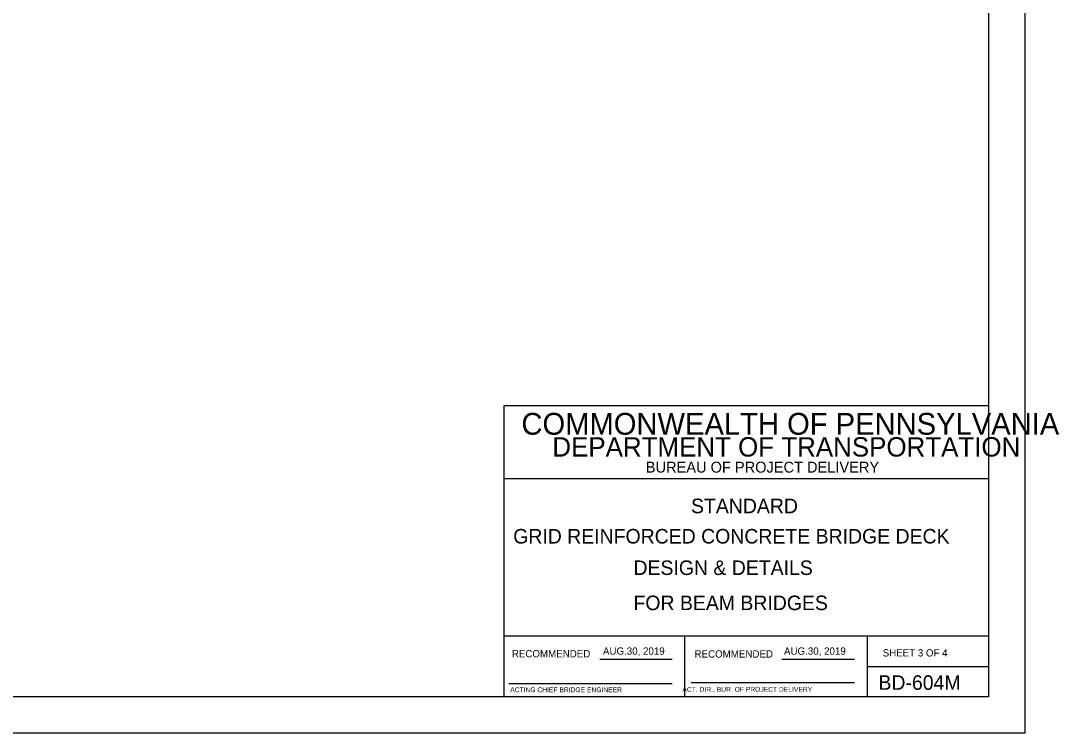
# Model space of a CAD drawing. Extents: x -24512 to -22484, y 4569 to 6351.
# Drawn here: x -23752.2 to -23324.6, y 4569 to 4862.3 of the extents above; entities that cross this region are included whole.
import ezdxf

# ---------------------------------------------------------------- set-up
doc = ezdxf.new("R2010")
doc.units = 0
doc.layers.add('2', color=7, linetype='Continuous')
doc.layers.add('PLT-BNDY', color=7, linetype='Continuous')

msp = doc.modelspace()

# ---------------------------------------------------------------- linework, layer by layer
at = {"layer": '2'}
for p, q in [((-23353.75, 5148.04), (-23353.75, 4584.04)), ((-23353.75, 4703.74), (-23553.25, 4703.74)), ((-23553.25, 4703.74), (-23553.25, 4584.04)), ((-23353.75, 4673.82), (-23553.25, 4673.82)), ((-23353.75, 4608.98), (-23553.25, 4608.98)), ((-23478.75, 4584.04), (-23478.75, 4609.04)), ((-23403.63, 4608.98), (-23403.63, 4584.04)), ((-23513.79, 4599.54), (-23484.02, 4599.54)), ((-23438.79, 4599.54), (-23408.88, 4599.54)), ((-23403.63, 4596.51), (-23353.75, 4596.51)), ((-23551.25, 4589.54), (-23484.02, 4589.54)), ((-23476.13, 4589.92), (-23408.88, 4589.92)), ((-23353.75, 4584.04), (-24137.79, 4584.04))]:
    msp.add_line(p, q, dxfattribs=at)
at = {"layer": 'PLT-BNDY'}
msp.add_lwpolyline([(-24179.75, 5163.04), (-23338.75, 5163.04), (-23338.75, 4569.04), (-24179.75, 4569.04)], close=True, dxfattribs=at)

# ---------------------------------------------------------------- texts
at = {"layer": '2'}
for s, height, p in [('COMMONWEALTH OF PENNSYLVANIA', 8.9775, (-23546.02, 4691.9)), ('DEPARTMENT OF TRANSPORTATION', 7.9802, (-23533.3, 4682.92)), ('BUREAU OF PROJECT DELIVERY', 4.4888, (-23494.81, 4676.31)), ('STANDARD', 5.985, (-23476.2, 4659.6)), ('GRID REINFORCED CONCRETE BRIDGE DECK', 5.9856, (-23549.41, 4647.13)), ('DESIGN & DETAILS', 5.985, (-23499.89, 4634.17)), ('FOR BEAM BRIDGES', 5.985, (-23499.89, 4619.7)), ('AUG.30, 2019', 3, (-23512.46, 4601.36)), ('AUG.30, 2019', 3, (-23437.91, 4601.36)), ('SHEET 3 OF 4', 2.9925, (-23397.27, 4600.63)), ('BD-604M', 5.985, (-23399.02, 4586.91)), ('ACTING CHIEF BRIDGE ENGINEER', 2.0002, (-23550.66, 4585.92)), ('   ACT. DIR., BUR. OF PROJECT DELIVERY', 2.0002, (-23482.03, 4586.1))]:
    msp.add_text(s, height=height, dxfattribs=at).set_placement(p)
for p in [(-23549.98, 4600.29), (-23474.77, 4600.17)]:
    msp.add_text('RECOMMENDED', height=3, rotation=360, dxfattribs=at).set_placement(p)

doc.saveas('drawing.dxf')
